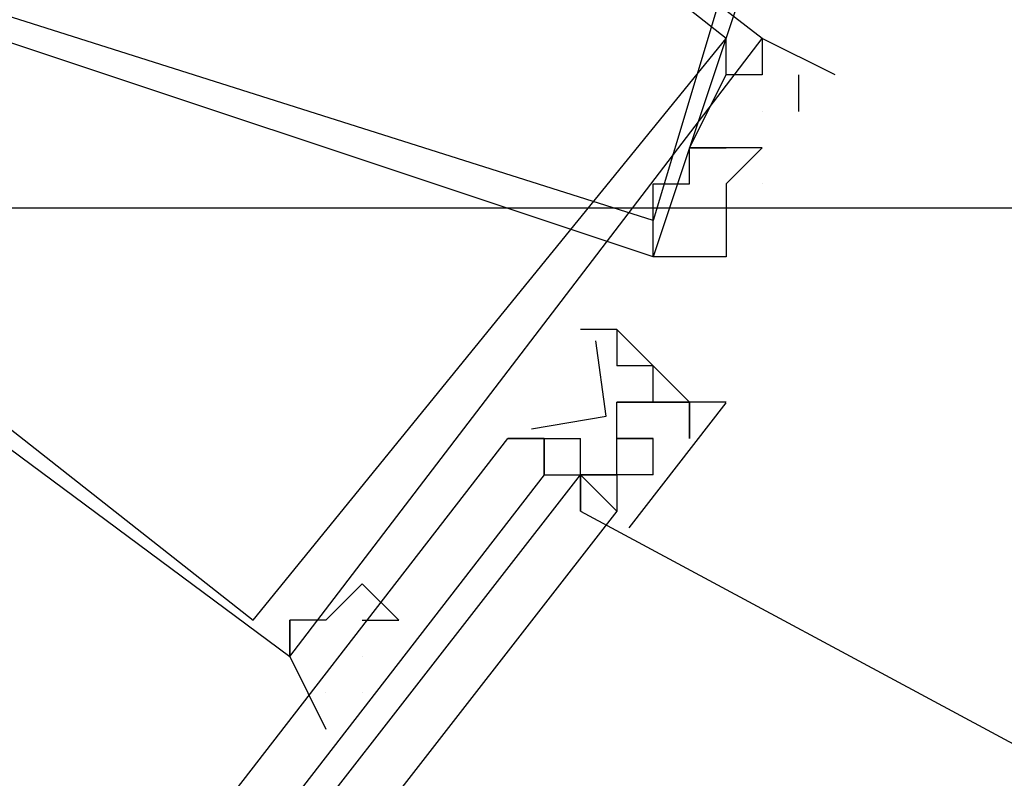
# Model space of a CAD drawing. Header units: feet. Extents: x -79 to 198, y -22 to 181.
# Tile 416 of 656: x 122.208 to 122.569, y 38.92 to 39.198. Entities that reach past the tile are written whole.
import ezdxf

# ---------------------------------------------------------------- set-up
doc = ezdxf.new("R2010")
doc.units = ezdxf.units.FT
doc.layers.add('A-AREA-UNIDAD', color=30, linetype='CONTINUOUS')
doc.layers.add('A-LINEA', color=7, linetype='CONTINUOUS')

msp = doc.modelspace()

# ---------------------------------------------------------------- linework, layer by layer
at = {"layer": 'A-AREA-UNIDAD'}
msp.add_lwpolyline([(108.672, 18.9689), (114.32, 22.2756), (119.52, 25.8489), (123.36, 28.9244), (126.272, 32.16), (128.512, 35.6089), (130.4, 39.84), (131.552, 44.5333), (131.872, 49.4044), (131.488, 53.44), (131.808, 50.08), (131.808, 47.4133), (131.52, 44.64), (130.592, 40.6756), (128.8, 36.3556), (127.76, 36.3556), (122.688, 39.1289), (121.888, 39.1289), (121.84, 39.6444), (119.872, 40.0889), (119.392, 37.8489), (118.368, 37.76), (105.2, 40.8889)], dxfattribs=at)
at = {"layer": 'A-LINEA'}
for p, q in [((122.48, 39.1644), (122.48, 39.1644)), ((122.48, 39.1644), (122.48, 39.1644)), ((122.48, 39.1378), (122.48, 39.1378)), ((122.48, 39.1378), (122.48, 39.1378)), ((122.4267, 39.0844), (122.4133, 39.0844)), ((122.4267, 39.0844), (122.4133, 39.0844)), ((122.4267, 39.0844), (122.4267, 39.0844)), ((122.4267, 39.0844), (122.4267, 39.0844)), ((122.4267, 39.0844), (122.4267, 39.0844)), ((122.4267, 39.0844), (122.4267, 39.0711)), ((122.4267, 39.0844), (122.4267, 39.0711)), ((122.4267, 39.0844), (122.4267, 39.0844)), ((122.4267, 39.0844), (122.4267, 39.0844)), ((122.4267, 39.0844), (122.4267, 39.0844)), ((122.4267, 39.0844), (122.4267, 39.0711)), ((122.4267, 39.0844), (122.4267, 39.0711)), ((122.44, 39.0711), (122.4267, 39.0711)), ((122.4267, 39.0711), (122.4267, 39.0711)), ((122.4267, 39.0711), (122.4267, 39.0711)), ((122.4267, 39.0711), (122.4267, 39.0711)), ((122.44, 39.0711), (122.4267, 39.0711)), ((122.4267, 39.0711), (122.4267, 39.0711)), ((122.44, 39.0711), (122.4267, 39.0711)), ((122.4267, 39.0711), (122.4267, 39.0711)), ((122.44, 39.0711), (122.4267, 39.0711)), ((122.4267, 39.0711), (122.4267, 39.0711)), ((122.4267, 39.0711), (122.4267, 39.0711)), ((122.4267, 39.0711), (122.4267, 39.0711)), ((122.44, 39.0711), (122.4267, 39.0711)), ((122.4267, 39.0711), (122.4267, 39.0711)), ((122.44, 39.0711), (122.4267, 39.0711)), ((122.4267, 39.0711), (122.4267, 39.0711)), ((122.44, 39.0711), (122.44, 39.0711)), ((122.44, 39.0711), (122.44, 39.0711)), ((122.44, 39.0711), (122.44, 39.0711)), ((122.44, 39.0711), (122.44, 39.0711)), ((122.44, 39.0711), (122.44, 39.0711)), ((122.44, 39.0711), (122.44, 39.0711)), ((122.44, 39.0711), (122.44, 39.0711)), ((122.44, 39.0711), (122.44, 39.0711)), ((122.44, 39.0711), (122.44, 39.0711)), ((122.44, 39.0711), (122.44, 39.0711)), ((122.44, 39.0711), (122.44, 39.0711)), ((122.44, 39.0711), (122.44, 39.0711)), ((122.44, 39.0711), (122.44, 39.0711)), ((122.44, 39.0711), (122.44, 39.0711)), ((122.44, 39.0711), (122.44, 39.0711)), ((122.44, 39.0711), (122.44, 39.0711)), ((122.44, 39.0711), (122.44, 39.0711)), ((122.44, 39.0711), (122.44, 39.0711)), ((122.44, 39.0711), (122.44, 39.0711)), ((122.44, 39.0711), (122.44, 39.0711)), ((122.44, 39.0711), (122.44, 39.0711)), ((122.44, 39.0711), (122.44, 39.0711)), ((122.44, 39.0711), (122.44, 39.0711)), ((122.44, 39.0711), (122.44, 39.0711)), ((122.44, 39.0711), (122.44, 39.0711)), ((122.44, 39.0711), (122.44, 39.0711)), ((122.4267, 39.0578), (122.4267, 39.0578)), ((122.4267, 39.0578), (122.44, 39.0578)), ((122.4267, 39.0578), (122.4267, 39.0578)), ((122.4267, 39.0578), (122.4267, 39.0578)), ((122.4267, 39.0578), (122.4267, 39.0578)), ((122.4267, 39.0578), (122.4267, 39.0578)), ((122.4267, 39.0578), (122.4267, 39.0578)), ((122.4267, 39.0578), (122.4267, 39.0578)), ((122.4267, 39.0578), (122.4267, 39.0578)), ((122.4267, 39.0578), (122.4267, 39.0578)), ((122.4267, 39.0578), (122.4267, 39.0578)), ((122.4267, 39.0578), (122.4267, 39.0578)), ((122.4267, 39.0578), (122.4267, 39.0578)), ((122.4267, 39.0444), (122.4267, 39.0578)), ((122.4267, 39.0444), (122.4267, 39.0578)), ((122.4267, 39.0444), (122.4267, 39.0578)), ((122.4267, 39.0578), (122.4267, 39.0578)), ((122.44, 39.0578), (122.4267, 39.0578)), ((122.44, 39.0578), (122.4267, 39.0578)), ((122.44, 39.0578), (122.4267, 39.0578)), ((122.4267, 39.0578), (122.4267, 39.0578)), ((122.4267, 39.0578), (122.4267, 39.0578)), ((122.4267, 39.0578), (122.4267, 39.0578)), ((122.4267, 39.0578), (122.4267, 39.0578)), ((122.4267, 39.0578), (122.44, 39.0578)), ((122.4267, 39.0578), (122.4267, 39.0578)), ((122.4267, 39.0578), (122.4267, 39.0578)), ((122.4267, 39.0578), (122.4267, 39.0578)), ((122.4267, 39.0578), (122.4267, 39.0578)), ((122.4267, 39.0578), (122.4267, 39.0578)), ((122.4267, 39.0578), (122.4267, 39.0578)), ((122.4267, 39.0578), (122.4267, 39.0578)), ((122.4267, 39.0578), (122.4267, 39.0578)), ((122.4267, 39.0578), (122.4267, 39.0578)), ((122.4267, 39.0578), (122.4267, 39.0578)), ((122.4267, 39.0578), (122.4267, 39.0578)), ((122.4267, 39.0444), (122.4267, 39.0578)), ((122.4267, 39.0444), (122.4267, 39.0578)), ((122.4267, 39.0444), (122.4267, 39.0578)), ((122.4267, 39.0578), (122.4267, 39.0578)), ((122.44, 39.0578), (122.4267, 39.0578)), ((122.44, 39.0578), (122.4267, 39.0578)), ((122.44, 39.0578), (122.4267, 39.0578)), ((122.4267, 39.0578), (122.4267, 39.0578)), ((122.4267, 39.0578), (122.4267, 39.0578)), ((122.4267, 39.0578), (122.4267, 39.0578)), ((122.4666, 39.0575), (122.4311, 39.0117)), ((122.4666, 39.0575), (122.4311, 39.0117)), ((122.44, 39.0578), (122.44, 39.0578)), ((122.44, 39.0578), (122.44, 39.0578)), ((122.44, 39.0578), (122.44, 39.0578)), ((122.44, 39.0578), (122.44, 39.0578)), ((122.44, 39.0578), (122.44, 39.0578)), ((122.44, 39.0578), (122.44, 39.0578)), ((122.44, 39.0578), (122.44, 39.0578)), ((122.44, 39.0578), (122.44, 39.0578)), ((122.44, 39.0578), (122.44, 39.0578)), ((122.44, 39.0578), (122.44, 39.0578)), ((122.44, 39.0578), (122.44, 39.0578)), ((122.44, 39.0578), (122.44, 39.0578)), ((122.44, 39.0578), (122.4533, 39.0578)), ((122.44, 39.0578), (122.4533, 39.0578)), ((122.44, 39.0578), (122.44, 39.0578)), ((122.44, 39.0578), (122.44, 39.0578)), ((122.44, 39.0578), (122.44, 39.0578)), ((122.44, 39.0578), (122.44, 39.0578)), ((122.44, 39.0578), (122.44, 39.0578)), ((122.44, 39.0578), (122.44, 39.0578)), ((122.44, 39.0578), (122.44, 39.0578)), ((122.44, 39.0578), (122.44, 39.0578)), ((122.44, 39.0578), (122.44, 39.0578)), ((122.44, 39.0578), (122.44, 39.0578)), ((122.44, 39.0578), (122.44, 39.0578)), ((122.44, 39.0578), (122.44, 39.0578)), ((122.44, 39.0578), (122.44, 39.0578)), ((122.44, 39.0578), (122.44, 39.0578)), ((122.44, 39.0578), (122.44, 39.0578)), ((122.44, 39.0578), (122.44, 39.0578)), ((122.44, 39.0578), (122.44, 39.0578)), ((122.44, 39.0578), (122.44, 39.0578)), ((122.44, 39.0578), (122.44, 39.0578)), ((122.44, 39.0578), (122.44, 39.0578)), ((122.44, 39.0578), (122.44, 39.0578)), ((122.44, 39.0578), (122.44, 39.0578)), ((122.44, 39.0578), (122.44, 39.0578)), ((122.44, 39.0578), (122.44, 39.0578)), ((122.44, 39.0578), (122.44, 39.0578)), ((122.44, 39.0578), (122.4533, 39.0578)), ((122.44, 39.0578), (122.4533, 39.0578)), ((122.44, 39.0578), (122.44, 39.0578)), ((122.44, 39.0578), (122.44, 39.0578)), ((122.44, 39.0578), (122.44, 39.0578)), ((122.44, 39.0578), (122.44, 39.0578)), ((122.44, 39.0578), (122.44, 39.0578)), ((122.44, 39.0578), (122.44, 39.0578)), ((122.44, 39.0578), (122.44, 39.0578)), ((122.44, 39.0578), (122.44, 39.0578)), ((122.44, 39.0578), (122.44, 39.0578)), ((122.44, 39.0578), (122.44, 39.0578)), ((122.44, 39.0578), (122.44, 39.0578)), ((122.44, 39.0578), (122.44, 39.0578)), ((122.44, 39.0578), (122.44, 39.0578)), ((122.4533, 39.0578), (122.4533, 39.0444)), ((122.4533, 39.0578), (122.4533, 39.0578)), ((122.4533, 39.0578), (122.4533, 39.0578)), ((122.4533, 39.0578), (122.4533, 39.0578)), ((122.4533, 39.0578), (122.4533, 39.0578)), ((122.4533, 39.0578), (122.4533, 39.0578)), ((122.4533, 39.0444), (122.4533, 39.0578)), ((122.4533, 39.0578), (122.4533, 39.0578)), ((122.4533, 39.0578), (122.4533, 39.0578)), ((122.4533, 39.0578), (122.4533, 39.0578)), ((122.4533, 39.0578), (122.4533, 39.0578)), ((122.4533, 39.0578), (122.4533, 39.0578)), ((122.4533, 39.0578), (122.4533, 39.0578)), ((122.4533, 39.0578), (122.4533, 39.0578)), ((122.4533, 39.0578), (122.4533, 39.0578)), ((122.4533, 39.0578), (122.4533, 39.0578)), ((122.4533, 39.0578), (122.4533, 39.0578)), ((122.4533, 39.0578), (122.4533, 39.0578)), ((122.4533, 39.0578), (122.4533, 39.0578)), ((122.4533, 39.0578), (122.4533, 39.0578)), ((122.4533, 39.0578), (122.4533, 39.0578)), ((122.4533, 39.0578), (122.4533, 39.0578)), ((122.4667, 39.0578), (122.4533, 39.0578)), ((122.4533, 39.0578), (122.4533, 39.0444)), ((122.4533, 39.0578), (122.4533, 39.0578)), ((122.4533, 39.0578), (122.4533, 39.0578)), ((122.4533, 39.0578), (122.4533, 39.0578)), ((122.4533, 39.0578), (122.4533, 39.0578)), ((122.4533, 39.0578), (122.4533, 39.0578)), ((122.4533, 39.0444), (122.4533, 39.0578)), ((122.4533, 39.0578), (122.4533, 39.0578)), ((122.4533, 39.0578), (122.4533, 39.0578)), ((122.4533, 39.0578), (122.4533, 39.0578)), ((122.4533, 39.0578), (122.4533, 39.0578)), ((122.4533, 39.0578), (122.4533, 39.0578)), ((122.4533, 39.0578), (122.4533, 39.0578)), ((122.4533, 39.0578), (122.4533, 39.0578)), ((122.4533, 39.0578), (122.4533, 39.0578)), ((122.4533, 39.0578), (122.4533, 39.0578)), ((122.4533, 39.0578), (122.4533, 39.0578)), ((122.4533, 39.0578), (122.4533, 39.0578)), ((122.4533, 39.0578), (122.4533, 39.0578)), ((122.4533, 39.0578), (122.4533, 39.0578)), ((122.4533, 39.0578), (122.4533, 39.0578)), ((122.4533, 39.0578), (122.4533, 39.0578)), ((122.4667, 39.0578), (122.4533, 39.0578)), ((122.3867, 39.0444), (122.3867, 39.0444)), ((122.3867, 39.0444), (122.4, 39.0444)), ((122.4, 39.0444), (122.3867, 39.0444)), ((122.3867, 39.0444), (122.3867, 39.0444)), ((122.3867, 39.0444), (122.4, 39.0444)), ((122.4, 39.0444), (122.3867, 39.0444)), ((122.4, 39.0444), (122.4, 39.0444)), ((122.4, 39.0444), (122.4, 39.0444)), ((122.4, 39.0311), (122.4, 39.0444)), ((122.4, 39.0444), (122.4, 39.0444)), ((122.4, 39.0444), (122.4, 39.0444)), ((122.4, 39.0444), (122.4, 39.0444)), ((122.4, 39.0444), (122.4, 39.0444)), ((122.4, 39.0444), (122.4, 39.0444)), ((122.4, 39.0311), (122.4, 39.0444)), ((122.4, 39.0444), (122.4, 39.0444)), ((122.4, 39.0444), (122.4, 39.0444)), ((122.4, 39.0444), (122.4, 39.0444)), ((122.4, 39.0311), (122.4, 39.0444)), ((122.4, 39.0444), (122.4, 39.0444)), ((122.4, 39.0444), (122.4, 39.0444)), ((122.4, 39.0444), (122.4, 39.0444)), ((122.4, 39.0444), (122.4, 39.0444)), ((122.4, 39.0444), (122.4, 39.0444)), ((122.4, 39.0311), (122.4, 39.0444)), ((122.4, 39.0444), (122.4, 39.0444)), ((122.4133, 39.0444), (122.4133, 39.0444)), ((122.4133, 39.0444), (122.4133, 39.0444)), ((122.4133, 39.0444), (122.4133, 39.0444)), ((122.4133, 39.0444), (122.4133, 39.0444)), ((122.4133, 39.0444), (122.4133, 39.0444)), ((122.4133, 39.0444), (122.4133, 39.0444)), ((122.4133, 39.0444), (122.4133, 39.0444)), ((122.4133, 39.0444), (122.4133, 39.0444)), ((122.4133, 39.0311), (122.4133, 39.0444)), ((122.4133, 39.0444), (122.4133, 39.0444)), ((122.4133, 39.0444), (122.4133, 39.0444)), ((122.4133, 39.0444), (122.4133, 39.0444)), ((122.4133, 39.0444), (122.4133, 39.0444)), ((122.4133, 39.0444), (122.4133, 39.0444)), ((122.4133, 39.0444), (122.4133, 39.0444)), ((122.4133, 39.0444), (122.4133, 39.0444)), ((122.4133, 39.0444), (122.4133, 39.0444)), ((122.4133, 39.0444), (122.4133, 39.0444)), ((122.4133, 39.0311), (122.4133, 39.0444)), ((122.4133, 39.0444), (122.4133, 39.0444)), ((122.4133, 39.0444), (122.4133, 39.0444)), ((122.4133, 39.0444), (122.4133, 39.0444)), ((122.4133, 39.0444), (122.4133, 39.0444)), ((122.4133, 39.0444), (122.4133, 39.0444)), ((122.4133, 39.0444), (122.4133, 39.0444)), ((122.4133, 39.0444), (122.4133, 39.0444)), ((122.4133, 39.0444), (122.4133, 39.0444)), ((122.4133, 39.0444), (122.4133, 39.0444)), ((122.4133, 39.0444), (122.4133, 39.0444)), ((122.4133, 39.0444), (122.4133, 39.0444)), ((122.4133, 39.0444), (122.4133, 39.0444)), ((122.4133, 39.0444), (122.4133, 39.0444)), ((122.4133, 39.0444), (122.4133, 39.0444)), ((122.4133, 39.0311), (122.4133, 39.0444)), ((122.4133, 39.0444), (122.4133, 39.0444)), ((122.4133, 39.0444), (122.4133, 39.0444)), ((122.4133, 39.0444), (122.4133, 39.0444)), ((122.4133, 39.0444), (122.4133, 39.0444)), ((122.4133, 39.0444), (122.4133, 39.0444)), ((122.4133, 39.0444), (122.4133, 39.0444)), ((122.4133, 39.0444), (122.4133, 39.0444)), ((122.4133, 39.0444), (122.4133, 39.0444)), ((122.4133, 39.0444), (122.4133, 39.0444)), ((122.4133, 39.0311), (122.4133, 39.0444)), ((122.4133, 39.0444), (122.4133, 39.0444)), ((122.4133, 39.0444), (122.4133, 39.0444)), ((122.4133, 39.0444), (122.4133, 39.0444)), ((122.4133, 39.0444), (122.4133, 39.0444)), ((122.4133, 39.0444), (122.4133, 39.0444)), ((122.4133, 39.0444), (122.4133, 39.0444)), ((122.4267, 39.0444), (122.4267, 39.0444)), ((122.4267, 39.0444), (122.4267, 39.0444)), ((122.4267, 39.0444), (122.4267, 39.0444)), ((122.4267, 39.0444), (122.4267, 39.0444)), ((122.4267, 39.0444), (122.4267, 39.0444)), ((122.4267, 39.0444), (122.4267, 39.0444)), ((122.4267, 39.0444), (122.4267, 39.0444)), ((122.4267, 39.0444), (122.4267, 39.0444)), ((122.4267, 39.0444), (122.4267, 39.0444)), ((122.4267, 39.0444), (122.4267, 39.0444)), ((122.4267, 39.0444), (122.4267, 39.0444)), ((122.4267, 39.0444), (122.4267, 39.0444)), ((122.4267, 39.0444), (122.44, 39.0444)), ((122.4267, 39.0444), (122.44, 39.0444)), ((122.4267, 39.0444), (122.4267, 39.0444)), ((122.4267, 39.0444), (122.4267, 39.0444)), ((122.4267, 39.0444), (122.4267, 39.0444)), ((122.4267, 39.0444), (122.4267, 39.0444)), ((122.4267, 39.0311), (122.4267, 39.0444)), ((122.4267, 39.0444), (122.4267, 39.0444)), ((122.44, 39.0444), (122.4267, 39.0444)), ((122.4267, 39.0444), (122.44, 39.0444)), ((122.4267, 39.0444), (122.4267, 39.0444)), ((122.4267, 39.0444), (122.4267, 39.0444)), ((122.4267, 39.0444), (122.4267, 39.0444)), ((122.4267, 39.0444), (122.4267, 39.0444)), ((122.4267, 39.0444), (122.4267, 39.0444)), ((122.4267, 39.0444), (122.4267, 39.0444)), ((122.4267, 39.0444), (122.4267, 39.0444)), ((122.4267, 39.0444), (122.4267, 39.0444)), ((122.4267, 39.0444), (122.4267, 39.0444)), ((122.4267, 39.0444), (122.4267, 39.0444)), ((122.4267, 39.0444), (122.4267, 39.0444)), ((122.4267, 39.0444), (122.4267, 39.0444)), ((122.4267, 39.0444), (122.4267, 39.0444)), ((122.4267, 39.0444), (122.4267, 39.0444)), ((122.4267, 39.0444), (122.4267, 39.0444)), ((122.4267, 39.0444), (122.4267, 39.0444)), ((122.4267, 39.0444), (122.4267, 39.0444)), ((122.4267, 39.0444), (122.4267, 39.0444)), ((122.4267, 39.0444), (122.4267, 39.0444)), ((122.4267, 39.0444), (122.44, 39.0444)), ((122.4267, 39.0444), (122.44, 39.0444)), ((122.4267, 39.0444), (122.4267, 39.0444)), ((122.4267, 39.0444), (122.4267, 39.0444)), ((122.4267, 39.0444), (122.4267, 39.0444)), ((122.4267, 39.0444), (122.4267, 39.0444)), ((122.4267, 39.0311), (122.4267, 39.0444)), ((122.4267, 39.0444), (122.4267, 39.0444)), ((122.44, 39.0444), (122.4267, 39.0444)), ((122.4267, 39.0444), (122.44, 39.0444)), ((122.4267, 39.0444), (122.4267, 39.0444)), ((122.4267, 39.0444), (122.4267, 39.0444)), ((122.4267, 39.0444), (122.4267, 39.0444)), ((122.4267, 39.0444), (122.4267, 39.0444)), ((122.4267, 39.0444), (122.4267, 39.0444)), ((122.4267, 39.0444), (122.4267, 39.0444)), ((122.4267, 39.0444), (122.4267, 39.0444)), ((122.44, 39.0444), (122.44, 39.0444)), ((122.44, 39.0444), (122.44, 39.0444)), ((122.44, 39.0444), (122.44, 39.0444)), ((122.44, 39.0311), (122.44, 39.0444)), ((122.44, 39.0444), (122.44, 39.0444)), ((122.44, 39.0444), (122.44, 39.0444)), ((122.44, 39.0444), (122.44, 39.0444)), ((122.44, 39.0444), (122.44, 39.0444)), ((122.44, 39.0444), (122.44, 39.0444)), ((122.44, 39.0444), (122.44, 39.0444)), ((122.44, 39.0444), (122.44, 39.0444)), ((122.44, 39.0444), (122.44, 39.0444)), ((122.44, 39.0444), (122.44, 39.0444)), ((122.44, 39.0444), (122.44, 39.0444)), ((122.44, 39.0444), (122.44, 39.0444)), ((122.44, 39.0444), (122.44, 39.0444)), ((122.44, 39.0444), (122.44, 39.0444)), ((122.44, 39.0444), (122.44, 39.0444)), ((122.44, 39.0444), (122.44, 39.0444)), ((122.44, 39.0444), (122.44, 39.0444)), ((122.44, 39.0444), (122.44, 39.0444)), ((122.44, 39.0444), (122.44, 39.0444)), ((122.44, 39.0444), (122.44, 39.0444)), ((122.44, 39.0444), (122.44, 39.0444)), ((122.44, 39.0444), (122.44, 39.0444)), ((122.44, 39.0444), (122.44, 39.0444)), ((122.44, 39.0444), (122.44, 39.0444)), ((122.44, 39.0444), (122.44, 39.0444)), ((122.44, 39.0311), (122.44, 39.0444)), ((122.44, 39.0444), (122.44, 39.0444)), ((122.44, 39.0444), (122.44, 39.0444)), ((122.44, 39.0444), (122.44, 39.0444)), ((122.44, 39.0444), (122.44, 39.0444)), ((122.44, 39.0444), (122.44, 39.0444)), ((122.44, 39.0444), (122.44, 39.0444)), ((122.44, 39.0444), (122.44, 39.0444)), ((122.44, 39.0444), (122.44, 39.0444)), ((122.44, 39.0444), (122.44, 39.0444)), ((122.44, 39.0444), (122.44, 39.0444)), ((122.44, 39.0444), (122.44, 39.0444)), ((122.44, 39.0444), (122.44, 39.0444)), ((122.44, 39.0444), (122.44, 39.0444)), ((122.44, 39.0444), (122.44, 39.0444)), ((122.44, 39.0444), (122.44, 39.0444)), ((122.44, 39.0444), (122.44, 39.0444)), ((122.44, 39.0444), (122.44, 39.0444)), ((122.44, 39.0444), (122.44, 39.0444)), ((122.44, 39.0444), (122.44, 39.0444)), ((122.44, 39.0444), (122.44, 39.0444)), ((122.44, 39.0444), (122.44, 39.0444)), ((122.4533, 39.0444), (122.4533, 39.0444)), ((122.4533, 39.0444), (122.4533, 39.0444)), ((122.4533, 39.0444), (122.4533, 39.0444)), ((122.4533, 39.0444), (122.4533, 39.0444)), ((122.4533, 39.0444), (122.4533, 39.0444)), ((122.4533, 39.0444), (122.4533, 39.0444)), ((122.4, 39.0311), (122.4, 39.0311)), ((122.4, 39.0311), (122.4, 39.0311)), ((122.4, 39.0311), (122.4133, 39.0311)), ((122.4, 39.0311), (122.4, 39.0311)), ((122.4, 39.0311), (122.4133, 39.0311)), ((122.4, 39.0311), (122.4, 39.0311)), ((122.4, 39.0311), (122.4, 39.0311)), ((122.4, 39.0311), (122.4, 39.0311)), ((122.4, 39.0311), (122.4, 39.0311)), ((122.4, 39.0311), (122.4133, 39.0311)), ((122.4, 39.0311), (122.4, 39.0311)), ((122.4, 39.0311), (122.4133, 39.0311)), ((122.4, 39.0311), (122.4, 39.0311)), ((122.4, 39.0311), (122.4, 39.0311)), ((122.4133, 39.0311), (122.4267, 39.0311)), ((122.4133, 39.0311), (122.4133, 39.0311)), ((122.4133, 39.0311), (122.4133, 39.0311)), ((122.4133, 39.0311), (122.4133, 39.0311)), ((122.4133, 39.0311), (122.4133, 39.0311)), ((122.4133, 39.0311), (122.4133, 39.0311)), ((122.4133, 39.0311), (122.4133, 39.0311)), ((122.4133, 39.0311), (122.4133, 39.0311)), ((122.4133, 39.0311), (122.4133, 39.0311)), ((122.4133, 39.0311), (122.4267, 39.0311)), ((122.4133, 39.0311), (122.4133, 39.0311)), ((122.4133, 39.0311), (122.4267, 39.0311)), ((122.4133, 39.0178), (122.4133, 39.0311)), ((122.4267, 39.0311), (122.4133, 39.0311)), ((122.4133, 39.0178), (122.4133, 39.0311)), ((122.4133, 39.0311), (122.4133, 39.0311)), ((122.4133, 39.0311), (122.4133, 39.0311)), ((122.4133, 39.0311), (122.4133, 39.0311)), ((122.4133, 39.0311), (122.4133, 39.0311)), ((122.4133, 39.0311), (122.4133, 39.0311)), ((122.4133, 39.0311), (122.4133, 39.0311)), ((122.4133, 39.0311), (122.4133, 39.0311)), ((122.4133, 39.0311), (122.4133, 39.0311)), ((122.4133, 39.0311), (122.4133, 39.0311)), ((122.4133, 39.0311), (122.4133, 39.0178)), ((122.4133, 39.0311), (122.4133, 39.0311)), ((122.4133, 39.0311), (122.4133, 39.0311)), ((122.4133, 39.0311), (122.4267, 39.0311)), ((122.4133, 39.0311), (122.4133, 39.0311)), ((122.4133, 39.0311), (122.4133, 39.0311)), ((122.4133, 39.0311), (122.4133, 39.0311)), ((122.4133, 39.0311), (122.4133, 39.0311)), ((122.4133, 39.0311), (122.4133, 39.0311)), ((122.4133, 39.0311), (122.4133, 39.0311)), ((122.4133, 39.0311), (122.4133, 39.0311)), ((122.4133, 39.0311), (122.4133, 39.0311)), ((122.4133, 39.0311), (122.4267, 39.0311)), ((122.4133, 39.0311), (122.4133, 39.0311)), ((122.4133, 39.0311), (122.4267, 39.0311)), ((122.4133, 39.0178), (122.4133, 39.0311)), ((122.4267, 39.0311), (122.4133, 39.0311)), ((122.4133, 39.0178), (122.4133, 39.0311)), ((122.4133, 39.0311), (122.4133, 39.0311)), ((122.4133, 39.0311), (122.4133, 39.0311)), ((122.4133, 39.0311), (122.4133, 39.0311)), ((122.4133, 39.0311), (122.4133, 39.0311)), ((122.4133, 39.0311), (122.4133, 39.0311)), ((122.4133, 39.0311), (122.4133, 39.0311)), ((122.4133, 39.0311), (122.4133, 39.0311)), ((122.4133, 39.0311), (122.4133, 39.0311)), ((122.4133, 39.0311), (122.4133, 39.0311)), ((122.4133, 39.0311), (122.4133, 39.0178)), ((122.4133, 39.0311), (122.4133, 39.0311)), ((122.4133, 39.0311), (122.4133, 39.0311)), ((122.4267, 39.0311), (122.4267, 39.0311)), ((122.4267, 39.0311), (122.4267, 39.0178)), ((122.4267, 39.0311), (122.4267, 39.0311)), ((122.4267, 39.0311), (122.4267, 39.0311)), ((122.4267, 39.0311), (122.4267, 39.0311)), ((122.4267, 39.0311), (122.4267, 39.0311)), ((122.4267, 39.0311), (122.4267, 39.0311)), ((122.4267, 39.0311), (122.4267, 39.0311)), ((122.4267, 39.0311), (122.4267, 39.0311)), ((122.4267, 39.0311), (122.4267, 39.0311)), ((122.4267, 39.0311), (122.4267, 39.0311)), ((122.4267, 39.0311), (122.4267, 39.0311)), ((122.4267, 39.0311), (122.4267, 39.0311)), ((122.4267, 39.0311), (122.4267, 39.0311)), ((122.4267, 39.0311), (122.4267, 39.0311)), ((122.4267, 39.0311), (122.4267, 39.0311)), ((122.4267, 39.0311), (122.4267, 39.0178)), ((122.4267, 39.0311), (122.4267, 39.0311)), ((122.4267, 39.0311), (122.4267, 39.0311)), ((122.4267, 39.0311), (122.4267, 39.0311)), ((122.4267, 39.0311), (122.4267, 39.0311)), ((122.4267, 39.0311), (122.4267, 39.0311)), ((122.4267, 39.0311), (122.4267, 39.0311)), ((122.4267, 39.0311), (122.4267, 39.0311)), ((122.4267, 39.0311), (122.4267, 39.0311)), ((122.44, 39.0311), (122.4267, 39.0311)), ((122.4267, 39.0311), (122.4267, 39.0311)), ((122.4267, 39.0311), (122.4267, 39.0311)), ((122.4267, 39.0311), (122.4267, 39.0311)), ((122.4267, 39.0311), (122.4267, 39.0311)), ((122.4267, 39.0311), (122.4267, 39.0311)), ((122.4267, 39.0311), (122.4267, 39.0311)), ((122.4267, 39.0311), (122.4267, 39.0311)), ((122.4267, 39.0311), (122.4267, 39.0178)), ((122.4267, 39.0311), (122.4267, 39.0178)), ((122.4267, 39.0311), (122.4267, 39.0178)), ((122.4267, 39.0311), (122.4267, 39.0311)), ((122.4267, 39.0311), (122.4267, 39.0178)), ((122.4267, 39.0311), (122.4267, 39.0311)), ((122.4267, 39.0311), (122.4267, 39.0311)), ((122.4267, 39.0311), (122.4267, 39.0311)), ((122.4267, 39.0311), (122.4267, 39.0311)), ((122.4267, 39.0311), (122.4267, 39.0311)), ((122.4267, 39.0311), (122.4267, 39.0311)), ((122.4267, 39.0311), (122.4267, 39.0311)), ((122.4267, 39.0311), (122.4267, 39.0311)), ((122.4267, 39.0311), (122.4267, 39.0311)), ((122.4267, 39.0311), (122.4267, 39.0311)), ((122.4267, 39.0311), (122.4267, 39.0311)), ((122.4267, 39.0311), (122.4267, 39.0311)), ((122.4267, 39.0311), (122.4267, 39.0311)), ((122.4267, 39.0311), (122.4267, 39.0311)), ((122.4267, 39.0311), (122.4267, 39.0178)), ((122.4267, 39.0311), (122.4267, 39.0311)), ((122.4267, 39.0311), (122.4267, 39.0311)), ((122.4267, 39.0311), (122.4267, 39.0311)), ((122.4267, 39.0311), (122.4267, 39.0311)), ((122.4267, 39.0311), (122.4267, 39.0311)), ((122.4267, 39.0311), (122.4267, 39.0311)), ((122.4267, 39.0311), (122.4267, 39.0311)), ((122.4267, 39.0311), (122.4267, 39.0311)), ((122.44, 39.0311), (122.4267, 39.0311)), ((122.4267, 39.0311), (122.4267, 39.0311)), ((122.4267, 39.0311), (122.4267, 39.0311)), ((122.4267, 39.0311), (122.4267, 39.0311)), ((122.4267, 39.0311), (122.4267, 39.0311)), ((122.4267, 39.0311), (122.4267, 39.0311)), ((122.4267, 39.0311), (122.4267, 39.0311)), ((122.4267, 39.0311), (122.4267, 39.0311)), ((122.4267, 39.0311), (122.4267, 39.0178)), ((122.4267, 39.0311), (122.4267, 39.0178)), ((122.4267, 39.0311), (122.4267, 39.0178)), ((122.44, 39.0311), (122.44, 39.0311)), ((122.44, 39.0311), (122.44, 39.0311)), ((122.44, 39.0311), (122.44, 39.0311)), ((122.44, 39.0311), (122.44, 39.0311)), ((122.44, 39.0311), (122.44, 39.0311)), ((122.44, 39.0311), (122.44, 39.0311)), ((122.44, 39.0311), (122.44, 39.0311)), ((122.44, 39.0311), (122.44, 39.0311)), ((122.4133, 39.0178), (122.4133, 39.0178)), ((122.4133, 39.0178), (128.3867, 35.8044)), ((122.4133, 39.0178), (122.4133, 39.0178)), ((122.4133, 39.0178), (128.3867, 35.8044)), ((122.4267, 39.0178), (122.4267, 39.0178)), ((122.4267, 39.0178), (122.4267, 39.0178)), ((122.4267, 39.0178), (122.4267, 39.0178)), ((122.4267, 39.0178), (122.4267, 39.0178)), ((122.4267, 39.0178), (122.4267, 39.0178)), ((122.4267, 39.0178), (122.4267, 39.0178)), ((122.4267, 39.0178), (122.4267, 39.0178)), ((122.4267, 39.0178), (122.4267, 39.0178)), ((122.4267, 39.0178), (122.4267, 39.0178)), ((122.4267, 39.0178), (122.4267, 39.0178)), ((122.4267, 39.0178), (122.4267, 39.0178)), ((122.4267, 39.0178), (122.4267, 39.0178)), ((122.4267, 39.0178), (122.4267, 39.0178)), ((122.4267, 39.0178), (122.4267, 39.0178)), ((122.4267, 39.0178), (122.4267, 39.0178)), ((122.4267, 39.0178), (122.4267, 39.0178)), ((122.4267, 39.0178), (122.4267, 39.0178)), ((122.4267, 39.0178), (122.4267, 39.0178)), ((122.4267, 39.0178), (122.4267, 39.0178)), ((122.4267, 39.0178), (122.4267, 39.0178)), ((122.4267, 39.0178), (122.4267, 39.0178)), ((122.4267, 39.0178), (122.4267, 39.0178)), ((122.4267, 39.0178), (122.4267, 39.0178)), ((122.4267, 39.0178), (122.4267, 39.0178)), ((122.3333, 38.9644), (122.3333, 38.9644)), ((122.3333, 38.9644), (122.3333, 38.9644)), ((122.3333, 38.9644), (122.3333, 38.9644)), ((122.3333, 38.9644), (122.3333, 38.9644)), ((122.3333, 38.9511), (122.3333, 38.9511)), ((122.3333, 38.9511), (122.3333, 38.9511))]:
    msp.add_line(p, q, dxfattribs=at)
for points in [[(121.88, 39.2978), (121.9733, 39.5778), (122.5333, 39.3911), (122.44, 39.1111), (121.88, 39.2978)], [(121.88, 39.2978), (121.9733, 39.5778), (122.5333, 39.3911), (122.44, 39.1111), (121.88, 39.2978)], [(121.8933, 39.2978), (121.9867, 39.5644), (122.52, 39.3911), (122.44, 39.1244), (121.8933, 39.2978)], [(121.8933, 39.2978), (121.9867, 39.5644), (122.52, 39.3911), (122.44, 39.1244), (121.8933, 39.2978)], [(122.0133, 39.5511), (121.84, 39.3111), (122.3067, 38.9644), (122.48, 39.1911), (122.0133, 39.5511)], [(122.0133, 39.5511), (121.84, 39.3111), (122.3067, 38.9644), (122.48, 39.1911), (122.0133, 39.5511)], [(122.0267, 39.5378), (121.8533, 39.3244), (122.2933, 38.9778), (122.4667, 39.1911), (122.0267, 39.5378)], [(122.0267, 39.5378), (121.8533, 39.3244), (122.2933, 38.9778), (122.4667, 39.1911), (122.0267, 39.5378)], [(122.5067, 39.1778), (122.48, 39.1911), (122.48, 39.1911), (122.48, 39.1778), (122.48, 39.1778), (122.4667, 39.1778), (122.4667, 39.1911), (122.4667, 39.1911), (122.4667, 39.1911)], [(122.5067, 39.1778), (122.48, 39.1911), (122.48, 39.1911), (122.48, 39.1778), (122.48, 39.1778), (122.4667, 39.1778), (122.4667, 39.1911), (122.4667, 39.1911), (122.4667, 39.1911)], [(122.48, 39.1511), (122.48, 39.1511), (122.48, 39.1511), (122.48, 39.1511), (122.4533, 39.1511), (122.4533, 39.1511), (122.4667, 39.1778), (122.4667, 39.1778), (122.4667, 39.1778), (122.4667, 39.1778), (122.4667, 39.1778), (122.4667, 39.1778), (122.4667, 39.1778), (122.4667, 39.1778), (122.4667, 39.1778), (122.4667, 39.1778), (122.4667, 39.1778)], [(122.48, 39.1511), (122.48, 39.1511), (122.48, 39.1511), (122.48, 39.1511), (122.4533, 39.1511), (122.4533, 39.1511), (122.4667, 39.1778), (122.4667, 39.1778), (122.4667, 39.1778), (122.4667, 39.1778), (122.4667, 39.1778), (122.4667, 39.1778), (122.4667, 39.1778), (122.4667, 39.1778), (122.4667, 39.1778), (122.4667, 39.1778), (122.4667, 39.1778)], [(122.4933, 39.1778), (122.4933, 39.1778), (122.4933, 39.1778), (122.4933, 39.1644), (122.4933, 39.1644)], [(122.4933, 39.1778), (122.4933, 39.1778), (122.4933, 39.1778), (122.4933, 39.1644), (122.4933, 39.1644)], [(122.48, 39.1511), (122.4667, 39.1378), (122.4667, 39.1244), (122.4667, 39.1244), (122.4667, 39.1111), (122.4667, 39.1111), (122.4667, 39.1111), (122.44, 39.1111), (122.44, 39.1111), (122.44, 39.1244), (122.44, 39.1244), (122.44, 39.1244), (122.44, 39.1244), (122.44, 39.1244), (122.44, 39.1378), (122.44, 39.1378), (122.44, 39.1378), (122.44, 39.1378), (122.44, 39.1378), (122.4533, 39.1378), (122.4533, 39.1378), (122.4533, 39.1511), (122.4533, 39.1511), (122.4667, 39.1511), (122.4667, 39.1511)], [(122.48, 39.1511), (122.4667, 39.1378), (122.4667, 39.1244), (122.4667, 39.1244), (122.4667, 39.1111), (122.4667, 39.1111), (122.4667, 39.1111), (122.44, 39.1111), (122.44, 39.1111), (122.44, 39.1244), (122.44, 39.1244), (122.44, 39.1244), (122.44, 39.1244), (122.44, 39.1244), (122.44, 39.1378), (122.44, 39.1378), (122.44, 39.1378), (122.44, 39.1378), (122.44, 39.1378), (122.4533, 39.1378), (122.4533, 39.1378), (122.4533, 39.1511), (122.4533, 39.1511), (122.4667, 39.1511), (122.4667, 39.1511)], [(122.44, 39.1244), (122.44, 39.1378), (122.44, 39.1378), (122.44, 39.1378), (122.4533, 39.1378)], [(122.44, 39.1244), (122.44, 39.1378), (122.44, 39.1378), (122.44, 39.1378), (122.4533, 39.1378)], [(122.4533, 39.0578), (122.44, 39.0711), (122.4267, 39.0844), (122.4133, 39.0844)], [(122.4533, 39.0578), (122.44, 39.0711), (122.4267, 39.0844), (122.4133, 39.0844)], [(122.3954, 39.0479), (122.4228, 39.0526), (122.419, 39.0802)], [(122.3954, 39.0479), (122.4228, 39.0526), (122.419, 39.0802)], [(122.4533, 39.0578), (122.44, 39.0578), (122.44, 39.0711)], [(122.4533, 39.0578), (122.44, 39.0578), (122.44, 39.0711)], [(122.4, 39.0311), (119.9867, 35.9111), (119.9733, 35.9244), (122.3867, 39.0444), (122.4, 39.0444), (122.4, 39.0311)], [(122.4, 39.0311), (119.9867, 35.9111), (119.9733, 35.9244), (122.3867, 39.0444), (122.4, 39.0444), (122.4, 39.0311)], [(122.3867, 39.0444), (122.4, 39.0444), (122.4, 39.0311), (122.4133, 39.0311), (122.4267, 39.0178)], [(122.3867, 39.0444), (122.4, 39.0444), (122.4, 39.0311), (122.4133, 39.0311), (122.4267, 39.0178)], [(122.4, 39.0311), (122.4, 39.0444), (122.4133, 39.0444)], [(122.4, 39.0311), (122.4, 39.0444), (122.4133, 39.0444)], [(122.4267, 39.0178), (120, 35.8978), (119.9867, 35.9111), (122.4133, 39.0311), (122.4267, 39.0178)], [(122.4267, 39.0178), (120, 35.8978), (119.9867, 35.9111), (122.4133, 39.0311), (122.4267, 39.0178)], [(122.4133, 39.0178), (122.4133, 39.0311), (122.4267, 39.0311)], [(122.4133, 39.0178), (122.4133, 39.0311), (122.4267, 39.0311)], [(122.3467, 38.9778), (122.3333, 38.9911), (122.3333, 38.9911), (122.32, 38.9778), (122.32, 38.9778), (122.3067, 38.9778), (122.3067, 38.9778), (122.3067, 38.9778), (122.3067, 38.9778), (122.3067, 38.9778), (122.3067, 38.9644), (122.3067, 38.9644), (122.3067, 38.9778), (122.3067, 38.9644), (122.3067, 38.9644), (122.3067, 38.9644), (122.3067, 38.9644), (122.32, 38.9378), (122.32, 38.9378)], [(122.3467, 38.9778), (122.3333, 38.9911), (122.3333, 38.9911), (122.32, 38.9778), (122.32, 38.9778), (122.3067, 38.9778), (122.3067, 38.9778), (122.3067, 38.9778), (122.3067, 38.9778), (122.3067, 38.9778), (122.3067, 38.9644), (122.3067, 38.9644), (122.3067, 38.9778), (122.3067, 38.9644), (122.3067, 38.9644), (122.3067, 38.9644), (122.3067, 38.9644), (122.32, 38.9378), (122.32, 38.9378)], [(122.3067, 38.9644), (122.3067, 38.9778), (122.3067, 38.9778), (122.3067, 38.9778), (122.3067, 38.9778)], [(122.3067, 38.9644), (122.3067, 38.9778), (122.3067, 38.9778), (122.3067, 38.9778), (122.3067, 38.9778)], [(122.3333, 38.9778), (122.3333, 38.9778), (122.3467, 38.9778)], [(122.3333, 38.9778), (122.3333, 38.9778), (122.3467, 38.9778)], [(122.32, 38.9511), (122.32, 38.9511), (122.32, 38.9511)], [(122.32, 38.9511), (122.32, 38.9511), (122.32, 38.9511)]]:
    msp.add_lwpolyline(points, dxfattribs=at)

doc.saveas('drawing.dxf')
